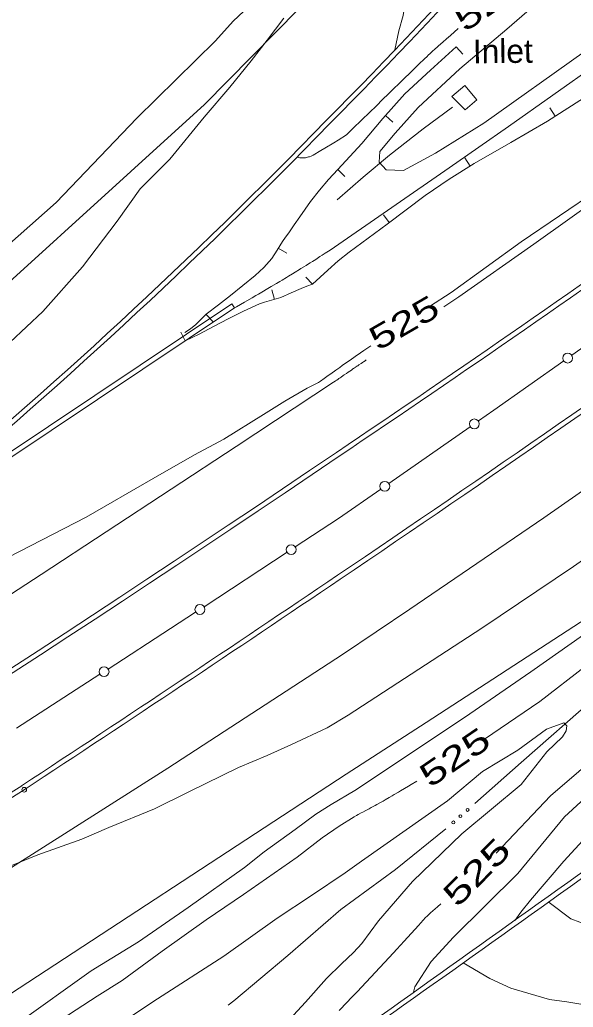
# Model space of a CAD drawing. Extents: x 2361284 to 2366480, y 6976556 to 6985346.
# Drawn here: x 2363886.1 to 2363998.2, y 6978761.2 to 6978961.5 of the extents above; entities that cross this region are included whole.
import ezdxf
from ezdxf.enums import TextEntityAlignment as Align

# ---------------------------------------------------------------- set-up
doc = ezdxf.new("R2010")
doc.units = 0
doc.header["$LTSCALE"] = 1.9
doc.header["$PDMODE"] = 32
doc.header["$PDSIZE"] = 0.95
for name, color, linetype, lineweight in [('12', 7, 'Continuous', 13), ('13', 7, 'Continuous', 13), ('14', 7, 'Continuous', 13), ('21', 7, 'Continuous', 13), ('27', 7, 'Continuous', 13), ('3', 7, 'Continuous', 13), ('5', 7, 'Continuous', 13), ('8', 7, 'Continuous', 13)]:
    doc.layers.add(name, color=color, linetype=linetype, lineweight=lineweight)

msp = doc.modelspace()

# ---------------------------------------------------------------- linework, layer by layer
at = {"layer": '12'}
for points in [[(2363962.098, 6978955.34), (2363962.911, 6978959.218), (2363963.741, 6978962.347), (2363964.307, 6978965.913), (2363964.367, 6978969.123), (2363963.341, 6978976.083), (2363964.406, 6978980.774), (2363966.85, 6978986.698), (2363969.945, 6978992.648), (2363976.489, 6979003.83), (2363985.589, 6979019.638), (2363990.77, 6979029.997)], [(2364055.897, 6978965.434), (2364034.171, 6978949.225), (2364017.442, 6978937.376), (2364003.231, 6978926.96), (2363987.689, 6978916.432), (2363973.477, 6978906.166), (2363969.094, 6978903.315)], [(2363974.888, 6978959.672), (2363973.333, 6978958.306), (2363972.557, 6978957.622), (2363971.782, 6978956.935), (2363971.396, 6978956.591), (2363970.882, 6978956.131), (2363970.626, 6978955.9), (2363970.242, 6978955.553), (2363969.668, 6978955.03), (2363969.16, 6978954.563), (2363968.907, 6978954.329), (2363968.529, 6978953.976), (2363968.152, 6978953.622), (2363967.964, 6978953.444), (2363967.59, 6978953.087), (2363967.403, 6978952.908), (2363967.124, 6978952.638), (2363966.026, 6978951.569), (2363965.295, 6978950.855), (2363963.836, 6978949.425), (2363960.922, 6978946.561), (2363959.463, 6978945.131), (2363958.488, 6978944.18), (2363958, 6978943.705), (2363957.266, 6978942.994), (2363955.035, 6978940.837), (2363953.919, 6978939.76), (2363952.801, 6978938.684), (2363952.242, 6978938.147)], [(2363952.242, 6978938.147), (2363950.578, 6978937.067), (2363949.737, 6978936.542), (2363947.888, 6978935.424), (2363947.103, 6978934.955), (2363945.521, 6978934.032), (2363945.38, 6978933.955), (2363945.089, 6978933.819), (2363944.789, 6978933.705), (2363944.585, 6978933.64), (2363944.174, 6978933.529), (2363943.966, 6978933.487), (2363943.825, 6978933.466), (2363943.539, 6978933.444), (2363943.395, 6978933.442), (2363943.106, 6978933.455), (2363942.818, 6978933.49), (2363942.628, 6978933.525), (2363942.254, 6978933.621)], [(2363957.199, 6978895.341), (2363955.793, 6978894.376), (2363955.091, 6978893.892), (2363954.038, 6978893.165), (2363952.988, 6978892.435), (2363952.463, 6978892.069), (2363951.416, 6978891.335), (2363950.893, 6978890.967), (2363950.109, 6978890.414), (2363949.066, 6978889.673), (2363948.545, 6978889.301), (2363947.766, 6978888.742), (2363946.988, 6978888.181), (2363946.599, 6978887.899)], [(2363946.599, 6978887.899), (2363944.269, 6978886.737), (2363939.784, 6978884.124), (2363935.459, 6978881.434), (2363927.387, 6978876.447), (2363921.447, 6978873.24), (2363913.082, 6978868.44), (2363899.496, 6978860.62), (2363892.818, 6978857.176), (2363883.613, 6978852.42)], [(2363982.598, 6978792.477), (2363993.619, 6978804.071), (2364005.125, 6978813.932), (2364017.907, 6978826.424), (2364026.19, 6978835.613), (2364037.066, 6978844.637), (2364045.608, 6978853.76), (2364053.591, 6978861.945), (2364071.692, 6978877.789), (2364075.482, 6978882.995), (2364075.238, 6978884.403), (2364072.88, 6978884.261), (2364066.293, 6978879.758), (2364056.932, 6978872.468), (2364045.971, 6978864.013), (2364031.651, 6978854.467), (2364022.995, 6978847.734), (2364014.463, 6978840.642), (2364000.689, 6978830.391), (2363991.486, 6978823.243), (2363980.239, 6978815.556), (2363979.931, 6978815.343)], [(2363966.498, 6978807.055), (2363965.402, 6978806.391), (2363964.853, 6978806.061), (2363964.03, 6978805.568), (2363963.205, 6978805.078), (2363962.792, 6978804.835), (2363961.965, 6978804.35), (2363961.551, 6978804.108), (2363960.929, 6978803.748), (2363960.097, 6978803.271), (2363959.68, 6978803.034), (2363959.053, 6978802.68), (2363958.425, 6978802.328), (2363958.11, 6978802.153), (2363957.549, 6978801.844), (2363957.268, 6978801.69), (2363956.845, 6978801.46), (2363956.21, 6978801.117), (2363955.573, 6978800.776), (2363955.253, 6978800.607), (2363954.612, 6978800.271), (2363954.29, 6978800.103), (2363953.807, 6978799.854)], [(2363953.807, 6978799.854), (2363950.815, 6978797.905), (2363947.317, 6978795.582), (2363942.293, 6978791.664), (2363931.416, 6978784.08), (2363923.864, 6978778.927), (2363914.944, 6978772.552), (2363906.78, 6978766.615), (2363901.761, 6978763.447), (2363888.789, 6978754.992), (2363882.411, 6978750.582), (2363870.653, 6978742.96), (2363862.704, 6978737.524), (2363850.232, 6978729.145), (2363836.706, 6978719.346), (2363825.404, 6978712.048), (2363814.472, 6978704.934), (2363799.243, 6978694.177), (2363787.31, 6978685.994), (2363777.501, 6978679.511), (2363766.917, 6978672.43), (2363754.892, 6978664.634), (2363741.451, 6978656.097), (2363729.092, 6978648.638)], [(2363950.79, 6978760.542), (2363951.185, 6978760.984), (2363951.997, 6978761.84), (2363953.651, 6978763.502), (2363954.464, 6978764.348), (2363961.779, 6978772.217), (2363962.508, 6978773.01), (2363963.955, 6978774.606), (2363966.845, 6978777.802), (2363968.312, 6978779.38), (2363968.639, 6978779.714), (2363968.863, 6978779.93), (2363969.322, 6978780.352), (2363970.734, 6978781.58), (2363971.425, 6978782.209)]]:
    msp.add_lwpolyline(points, dxfattribs=at)
at = {"layer": '13'}
for points in [[(2364002.047, 6978974.651), (2363984.79, 6978959.586), (2363975.236, 6978951.485), (2363966.819, 6978943.705), (2363962.148, 6978938.461), (2363959.054, 6978934.761), (2363958.885, 6978932.559), (2363960.299, 6978931.062), (2363963.8, 6978930.886), (2363970.328, 6978934.428), (2363980.091, 6978940.481), (2364000.434, 6978954.945), (2364017.903, 6978966.733)], [(2364155.723, 6978972.782), (2364142.669, 6978960.479), (2364130.375, 6978950.31), (2364111.541, 6978935.91), (2364096.164, 6978922.974), (2364069.082, 6978902.025), (2364040.052, 6978881.848), (2364021.334, 6978866.759), (2363998.247, 6978850.589), (2363979.695, 6978838.072), (2363952.621, 6978820.443)], [(2363730.279, 6978815.169), (2363742.751, 6978822.258), (2363752.299, 6978828.919), (2363760.991, 6978834.082), (2363767.06, 6978837.2), (2363779.316, 6978845.227), (2363785.656, 6978848.337), (2363792.994, 6978851.728), (2363802.421, 6978856.367), (2363811.023, 6978859.279), (2363817.866, 6978861.204), (2363824.897, 6978865.261), (2363831.369, 6978870.313), (2363839.844, 6978876.335), (2363860.871, 6978893.494), (2363865.39, 6978897.848), (2363871.952, 6978904.011), (2363880.358, 6978912.87), (2363893.409, 6978924.416), (2363909.787, 6978941.543), (2363925.709, 6978957.215), (2363929.332, 6978961.18), (2363932.562, 6978964.241)], [(2363939.606, 6978961.788), (2363936.228, 6978957.355), (2363932.938, 6978953.133), (2363928.649, 6978947.802), (2363923.437, 6978941.712), (2363916.446, 6978933.205), (2363910.433, 6978927.208), (2363905.765, 6978920.653), (2363898.763, 6978911.356), (2363890.699, 6978902.289), (2363884.078, 6978896.096)], [(2364156.202, 6978954.946), (2364153.284, 6978952.728), (2364145.781, 6978946.717), (2364138.258, 6978940.606), (2364130.774, 6978934.653), (2364119.196, 6978925.973), (2364110.275, 6978918.668), (2364098.637, 6978909.007), (2364083.563, 6978897.753), (2364067.02, 6978886.384), (2364051.924, 6978875.331), (2364036.525, 6978864.683), (2364016.815, 6978848.765), (2364005.335, 6978840.275), (2363989.608, 6978829.255), (2363976.196, 6978819.987), (2363953.936, 6978805.174)], [(2363965.875, 6978764.237), (2363966.134, 6978765.379), (2363969.457, 6978770.461), (2363973.94, 6978775.433), (2363987.028, 6978788.339), (2363996.479, 6978799.839), (2364010.507, 6978812.733), (2364024.209, 6978825.174), (2364036.201, 6978834.669), (2364046.811, 6978846.16), (2364056.272, 6978856.681), (2364072, 6978870.601), (2364086.874, 6978885.024), (2364105.672, 6978902.143), (2364121.32, 6978917.173), (2364132.417, 6978929.069), (2364140.152, 6978937.013), (2364148.15, 6978943.749), (2364158.632, 6978951.859)], [(2363986.468, 6978778.902), (2363987.612, 6978780.493), (2363989.579, 6978782.892), (2363996.305, 6978790.837), (2364004.767, 6978800.048), (2364013.89, 6978809.395), (2364024.476, 6978820.316), (2364045.769, 6978841.1), (2364059.496, 6978855.262), (2364068.397, 6978862.546), (2364078.386, 6978872.122), (2364086.291, 6978879.028), (2364098.323, 6978891.552), (2364106.38, 6978899.22), (2364117.531, 6978909.726), (2364127.739, 6978919.444), (2364135.6, 6978926.699), (2364143.603, 6978934.815), (2364149.443, 6978940.222), (2364160.832, 6978948.72)], [(2363952.621, 6978820.443), (2363948.345, 6978817.853), (2363941.146, 6978814.494), (2363936.197, 6978812.267), (2363930.411, 6978809.802), (2363920.336, 6978804.905), (2363913.389, 6978801.438), (2363904.085, 6978797.691), (2363898.617, 6978795.309), (2363889.687, 6978792.114), (2363880.213, 6978788.233), (2363874.635, 6978785.91), (2363867.008, 6978782.337), (2363859.66, 6978778.977), (2363855.148, 6978777.014), (2363847.339, 6978773.769), (2363839.854, 6978770.069), (2363828.458, 6978764.17), (2363818.686, 6978759.196), (2363802.476, 6978750.632), (2363788.101, 6978743.715)], [(2363953.679, 6978772.28), (2363955.351, 6978774.156), (2363958.778, 6978778.739), (2363965.651, 6978786.706), (2363975.631, 6978796.391), (2363987.656, 6978806.386), (2363992.903, 6978813.016), (2363996.025, 6978816.026), (2363996.813, 6978817.243), (2363996.903, 6978818.304), (2363996.338, 6978818.869), (2363992.78, 6978817.575), (2363987.02, 6978813.34), (2363979.831, 6978809.011), (2363972.757, 6978803.093), (2363955.293, 6978790.837)], [(2363953.936, 6978805.174), (2363949.163, 6978802.349), (2363946.072, 6978800.379), (2363941.89, 6978797.26), (2363935.553, 6978792.71), (2363931.574, 6978789.572), (2363920.21, 6978781.412), (2363910.085, 6978774.496), (2363900.511, 6978768.566), (2363885.622, 6978757.902), (2363879.354, 6978753.453), (2363864.447, 6978743.57), (2363855.944, 6978738.439), (2363843.297, 6978730.859), (2363828.716, 6978721.35), (2363810.343, 6978708.865), (2363801.589, 6978703.011), (2363782.201, 6978690.085), (2363767.406, 6978680.965), (2363753.71, 6978673.154), (2363739.13, 6978664.614), (2363725.283, 6978655.873)], [(2363955.293, 6978790.837), (2363951.985, 6978788.436), (2363945.198, 6978783.841), (2363938.251, 6978779.244), (2363927.425, 6978771.562), (2363913.936, 6978762.883), (2363898.691, 6978752.776), (2363885.843, 6978744.084), (2363875.467, 6978737.345), (2363862.278, 6978727.649), (2363848.009, 6978715.942), (2363828.319, 6978703.135), (2363817.534, 6978695.312), (2363801.165, 6978684.466), (2363784.786, 6978673.82), (2363771.402, 6978665.701), (2363762.87, 6978659.57), (2363752.238, 6978652.419)], [(2364001.389, 6978777.774), (2363997.756, 6978779.11), (2363993.364, 6978782.448)], [(2363953.679, 6978772.28), (2363951.231, 6978769.998), (2363948.248, 6978767.069), (2363943.933, 6978762.238), (2363938.242, 6978756.013), (2363932.669, 6978750.049), (2363926.478, 6978742.821), (2363921.153, 6978737.969), (2363913.625, 6978730.357), (2363912.352, 6978728.515), (2363911.983, 6978725.332)], [(2364000.201, 6978761.773), (2363996.906, 6978762.292), (2363993.431, 6978762.799), (2363989.008, 6978764.037), (2363985.589, 6978765.104), (2363981.29, 6978767.033), (2363975.93, 6978770.213)]]:
    msp.add_lwpolyline(points, dxfattribs=at)
at = {"layer": '14'}
for points in [[(2364420.159, 6979267.113), (2364400.723, 6979248.336), (2364390.885, 6979239.073), (2364367.462, 6979217.462), (2364355.655, 6979206.764), (2364337.799, 6979190.876), (2364315.598, 6979171.486), (2364300.731, 6979158.638), (2364270.855, 6979133.106), (2364244.209, 6979110.62), (2364230.829, 6979099.447), (2364210.669, 6979082.791), (2364189.937, 6979065.945), (2364176.031, 6979054.822), (2364148.013, 6979032.833), (2364126.906, 6979016.585), (2364112.779, 6979005.83), (2364084.388, 6978984.496), (2364056.021, 6978963.478), (2364041.79, 6978953.033), (2364020.372, 6978937.464), (2363990.222, 6978915.934), (2363975.045, 6978905.311), (2363972.005, 6978903.232)], [(2363951.494, 6978832.723), (2363965.118, 6978841.916), (2363992.242, 6978860.482), (2364021.619, 6978880.939), (2364036.247, 6978891.253), (2364058.115, 6978906.831), (2364078.805, 6978921.811), (2364092.528, 6978931.892), (2364119.847, 6978952.23), (2364146.002, 6978972.008), (2364163.349, 6978985.309), (2364197.851, 6979012.166), (2364222.356, 6979031.614), (2364234.536, 6979041.425), (2364252.715, 6979056.252), (2364279.783, 6979078.749), (2364309.686, 6979104.155), (2364329.473, 6979121.256), (2364342.603, 6979132.728), (2364368.725, 6979155.838), (2364391.388, 6979176.238), (2364402.645, 6979186.517), (2364419.438, 6979202.042)], [(2363956.276, 6978892.501), (2363956.031, 6978892.332), (2363955.704, 6978892.106), (2363955.54, 6978891.994), (2363955.213, 6978891.769), (2363954.776, 6978891.469), (2363954.557, 6978891.319), (2363954.394, 6978891.206), (2363954.175, 6978891.057), (2363954.066, 6978890.982), (2363953.902, 6978890.87), (2363953.683, 6978890.72), (2363953.574, 6978890.645), (2363953.355, 6978890.496), (2363953.064, 6978890.297), (2363952.918, 6978890.197), (2363952.589, 6978889.974), (2363952.261, 6978889.75), (2363951.823, 6978889.452), (2363951.604, 6978889.304), (2363951.165, 6978889.006), (2363950.97, 6978888.874), (2363950.71, 6978888.698), (2363950.58, 6978888.61), (2363950.288, 6978888.412), (2363950.068, 6978888.264), (2363949.775, 6978888.067), (2363949.629, 6978887.968)], [(2363949.629, 6978887.968), (2363929.935, 6978874.907), (2363890.416, 6978848.983), (2363868.159, 6978834.534), (2363853.276, 6978824.971), (2363823.411, 6978805.994), (2363812.654, 6978799.246), (2363791.042, 6978785.916), (2363769.312, 6978772.782), (2363754.767, 6978764.121), (2363725.557, 6978746.99), (2363693.768, 6978728.641), (2363677.819, 6978719.566), (2363653.804, 6978706.125), (2363629.648, 6978692.939), (2363617.507, 6978686.459), (2363544.112, 6978647.817), (2363507.33, 6978628.659), (2363367.402, 6978556.134), (2363223.565, 6978481.393), (2363026.986, 6978379.118)], [(2363951.494, 6978832.723), (2363916.041, 6978809.685), (2363857.621, 6978772.577), (2363781.115, 6978725.377), (2363714.322, 6978686.016), (2363680.485, 6978667.097), (2363570.079, 6978608.155), (2363462.054, 6978552.184), (2363320.548, 6978478.375), (2363145.373, 6978387.445), (2363047.939, 6978336.875)]]:
    msp.add_lwpolyline(points, dxfattribs=at)
at = {"layer": '21'}
for points in [[(2363950.377, 6978924.958), (2363955.634, 6978929.528), (2363961.001, 6978933.979), (2363967.821, 6978939.355), (2363973.729, 6978943.771)], [(2364023.6, 6978841.889), (2364023.094, 6978841.454), (2364002.59, 6978823.939), (2363987.704, 6978810.836), (2363978.302, 6978802.546)], [(2363972.411, 6978797.38), (2363962.178, 6978789.163), (2363951.155, 6978781.057)], [(2363951.155, 6978781.057), (2363940.373, 6978771.715), (2363929.461, 6978762.54), (2363928.309, 6978761.619)]]:
    msp.add_lwpolyline(points, dxfattribs=at)
for centre in [(2363976.811, 6978801.228), (2363973.932, 6978798.688), (2363975.371, 6978799.958)]:
    msp.add_circle(centre, 0.3, dxfattribs=at)
at = {"layer": '27'}
for p, q in [((2363974.493, 6978955.998), (2363975.837, 6978954.521)), ((2363994.588, 6978941.899), (2363993.512, 6978943.579)), ((2363960.174, 6978942.062), (2363961.657, 6978940.726)), ((2363977.334, 6978931.784), (2363976.277, 6978933.484)), ((2363950.489, 6978931.079), (2363951.932, 6978929.693)), ((2363960.951, 6978920.338), (2363959.745, 6978921.937)), ((2363938.449, 6978915.153), (2363940.159, 6978914.109)), ((2363945.379, 6978907.819), (2363944.015, 6978909.276)), ((2363937.648, 6978904.756), (2363937.109, 6978906.681)), ((2363923.817, 6978901.724), (2363925.211, 6978900.277)), ((2363919.547, 6978896.333), (2363918.68, 6978898.135))]:
    msp.add_line(p, q, dxfattribs=at)
for points in [[(2363945.379, 6978907.819), (2363946.926, 6978909.264), (2363948.493, 6978910.689), (2363950.615, 6978912.548), (2363952.808, 6978914.329), (2363956.642, 6978917.167), (2363960.494, 6978919.994), (2363964.336, 6978922.91), (2363968.19, 6978925.807), (2363973.108, 6978929.164), (2363978.159, 6978932.302), (2363985.578, 6978936.573), (2363992.988, 6978940.874), (2364001.278, 6978946.183), (2364009.375, 6978951.78), (2364015.552, 6978956.329), (2364021.719, 6978960.879), (2364028.056, 6978965.389)], [(2363974.493, 6978955.998), (2363969.268, 6978951.238), (2363964.093, 6978946.419), (2363959.64, 6978941.466), (2363955.349, 6978936.375), (2363952.934, 6978933.722), (2363950.489, 6978931.079)], [(2363950.489, 6978931.079), (2363949.539, 6978930.08), (2363948.618, 6978929.061), (2363946.769, 6978926.883), (2363945.009, 6978924.627), (2363943.904, 6978923.086), (2363942.819, 6978921.526), (2363941.694, 6978919.875), (2363940.57, 6978918.234), (2363939.928, 6978917.368), (2363939.276, 6978916.502), (2363938.213, 6978914.761), (2363937.119, 6978913.02), (2363935.526, 6978911.206), (2363933.742, 6978909.579), (2363931.272, 6978907.545), (2363928.781, 6978905.541), (2363926.319, 6978903.648), (2363923.857, 6978901.754), (2363922.785, 6978900.724), (2363921.725, 6978899.664), (2363920.643, 6978898.824), (2363919.49, 6978898.073)], [(2363919.547, 6978896.333), (2363920.98, 6978897.027), (2363922.414, 6978897.741), (2363925.35, 6978899.259), (2363928.276, 6978900.796), (2363931.421, 6978902.356), (2363934.616, 6978903.827), (2363935.683, 6978904.207), (2363938.964, 6978905.118), (2363941.026, 6978906.058), (2363943.087, 6978906.988), (2363944.223, 6978907.418), (2363945.379, 6978907.819)]]:
    msp.add_lwpolyline(points, dxfattribs=at)
at = {"layer": '3'}
for p, q in [((2363929.067, 6978903.854), (2363929.605, 6978903.059)), ((2363886.44, 6978806.135), (2363886.434, 6978806.13))]:
    msp.add_line(p, q, dxfattribs=at)
for points in [[(2364420.49, 6979297.498), (2364404.923, 6979282.861), (2364373.594, 6979253.799), (2364346.336, 6979228.833), (2364332.644, 6979216.423), (2364312.02, 6979197.901), (2364280.872, 6979170.343), (2364270.685, 6979161.47), (2364250.157, 6979143.91), (2364229.44, 6979126.579), (2364215.532, 6979115.14), (2364187.506, 6979092.511), (2364159.353, 6979070.211), (2364140.495, 6979055.466), (2364127.883, 6979045.688), (2364102.562, 6979026.249), (2364070.367, 6979001.877), (2364054.195, 6978989.794), (2364029.815, 6978971.825), (2364003.059, 6978952.52), (2363985.107, 6978939.817), (2363973.091, 6978931.414), (2363948.954, 6978914.753)], [(2364304.877, 6979071.097), (2364261.483, 6979036.532), (2364239.634, 6979019.443), (2364142.344, 6978944.234), (2364072.224, 6978890.134), (2364061.065, 6978881.712), (2364053.55, 6978876.2), (2364038.361, 6978865.392), (2364030.698, 6978860.082), (2364015.262, 6978849.617), (2363999.713, 6978839.314), (2363968.446, 6978818.974), (2363952.175, 6978808.479)], [(2363011.072, 6978409.979), (2363168.573, 6978491.77), (2363368.216, 6978595.675), (2363555.651, 6978691.931), (2363594.46, 6978712.53), (2363671.163, 6978755.453), (2363729.15, 6978790.847), (2363782.829, 6978826.545), (2363808.985, 6978845.429), (2363827.885, 6978860.013), (2363864.479, 6978890.628), (2363923.502, 6978944.293), (2363947.382, 6978968.611)], [(2363948.954, 6978914.753), (2363947.981, 6978914.125), (2363947.331, 6978913.709), (2363946.897, 6978913.432), (2363946.319, 6978913.063), (2363946.029, 6978912.88), (2363945.376, 6978912.468), (2363944.941, 6978912.194), (2363944.36, 6978911.829), (2363944.069, 6978911.647), (2363943.632, 6978911.375), (2363943.05, 6978911.013), (2363942.758, 6978910.833), (2363941.882, 6978910.293), (2363941.297, 6978909.934), (2363940.516, 6978909.458), (2363940.125, 6978909.22), (2363939.209, 6978908.666), (2363938.75, 6978908.39), (2363938.062, 6978907.977), (2363937.028, 6978907.36), (2363935.992, 6978906.746), (2363935.473, 6978906.441), (2363934.435, 6978905.832), (2363933.915, 6978905.529), (2363933.134, 6978905.076), (2363932.091, 6978904.474), (2363931.568, 6978904.175), (2363930.784, 6978903.727), (2363929.998, 6978903.281), (2363929.605, 6978903.059)], [(2363864.046, 6978860.367), (2363864.047, 6978860.363), (2363929.067, 6978903.854)], [(2363864.582, 6978859.571), (2363864.584, 6978859.568), (2363929.605, 6978903.059)], [(2363952.175, 6978808.479), (2363878.438, 6978760.234), (2363806.248, 6978714.919), (2363769.733, 6978692.927), (2363684.374, 6978644.003), (2363641.063, 6978620.7), (2363500.405, 6978547.088), (2363379.13, 6978483.782), (2363259.87, 6978421.215), (2363142.44, 6978360.454), (2363059.726, 6978316.295)]]:
    msp.add_lwpolyline(points, dxfattribs=at)
for centre, radius, start, end in [((2363164.208, 6979719.613), 1104.877, 315.19618, 326.24501), ((2363164.208, 6979719.613), 1105.837, 315.19618, 326.24501), ((2362288.408, 6981348.476), 2980.928, 303.88189, 307.37758), ((2362288.408, 6981348.476), 2981.888, 303.88189, 307.37758), ((2361607.754, 6982319.136), 4187.047, 304.02245, 306.98837), ((2361607.754, 6982319.136), 4188.007, 304.02245, 306.98837), ((2363187.572, 6979677.578), 1058.761, 309.61119, 315.91924), ((2363187.572, 6979677.577), 1059.721, 309.61119, 315.91924), ((2361817.87, 6982011.643), 3793.856, 297.81552, 304.19799), ((2361817.87, 6982011.643), 3794.816, 297.81552, 304.19799), ((2360765.498, 6983556.205), 5683.612, 303.30607, 304.08208), ((2360765.498, 6983556.205), 5684.572, 303.30607, 304.08208), ((2291088.926, 7081108.31), 125639.803, 305.44681, 305.51809), ((2291088.925, 7081108.31), 125640.764, 305.44681, 305.51809), ((2361861.142, 6981945.89), 3736.294, 298.19355, 302.82403), ((2361861.142, 6981945.89), 3737.254, 298.19355, 302.82403)]:
    msp.add_arc(centre, radius, start, end, dxfattribs=at)
msp.add_point((2363886.961, 6978805.328), dxfattribs=at)
at = {"layer": '5'}
for p, q in [((2363960.854, 6978867.414), (2363977.366, 6978878.932)), ((2363950.642, 6978860.296), (2363959.226, 6978866.278)), ((2363950.642, 6978860.296), (2363941.895, 6978854.564)), ((2363940.236, 6978853.468), (2363923.401, 6978842.426)), ((2363902.31, 6978828.725), (2363885.412, 6978817.794))]:
    msp.add_line(p, q, dxfattribs=at)
for points in [[(2363997.929, 6978893.417), (2364013.526, 6978904.457), (2364014.36, 6978905.055)], [(2363979.045, 6978880.108), (2363982.154, 6978882.278), (2363996.3, 6978892.272)], [(2363921.68, 6978841.3), (2363916.632, 6978837.992), (2363903.98, 6978829.801)]]:
    msp.add_lwpolyline(points, dxfattribs=at)
for centre in [(2363997.111, 6978892.856), (2363978.181, 6978879.512), (2363960.04, 6978866.854), (2363941.059, 6978854.011), (2363922.563, 6978841.879), (2363903.141, 6978829.261)]:
    msp.add_circle(centre, 1, dxfattribs=at)
at = {"layer": '8'}
msp.add_lwpolyline([(2363978.716, 6978945.258), (2363976.278, 6978948.105), (2363973.619, 6978945.9), (2363976.325, 6978943.235)], close=True, dxfattribs=at)

# ---------------------------------------------------------------- texts
at = {"layer": '12'}
for height, rotation, width, p in [(4.8, 34.185, 1.45, (2363982.678, 6978963.203)), (4.8, 30.004, 1.4, (2363965.123, 6978897.983)), (4.799, 34.461, 1.45, (2363975.576, 6978809.963)), (4.8, 45.545, 1.5, (2363980.365, 6978786.969))]:
    msp.add_text(' 525 ', height=height, rotation=rotation, dxfattribs=dict(at, width=width)).set_placement(p, align=Align.CENTER)
at = {"layer": '8'}
msp.add_text('Inlet', height=4.799, rotation=0.545, dxfattribs=at).set_placement((2363977.915, 6978952.641))

doc.saveas('drawing.dxf')
